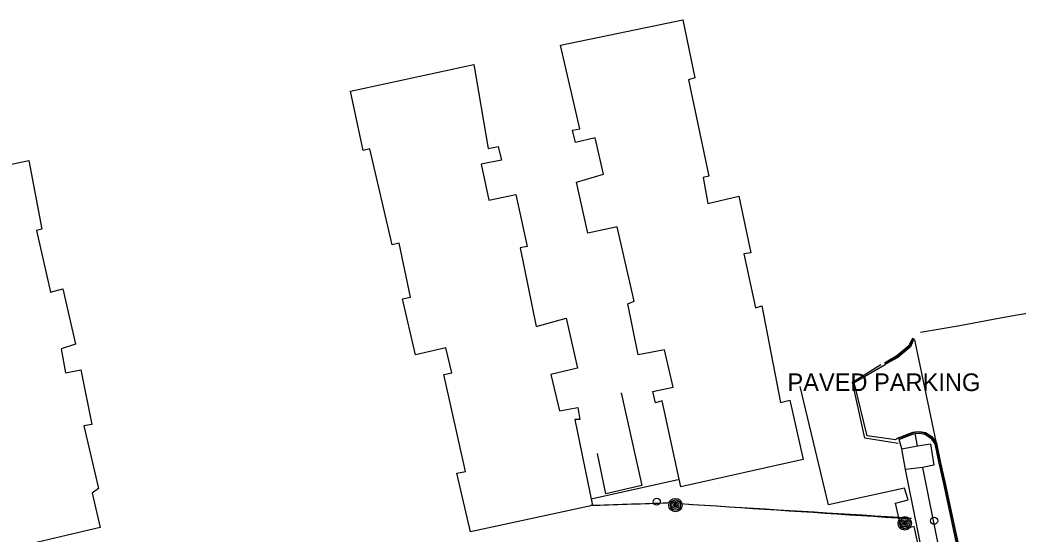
# Model space of a CAD drawing. Extents: x 368532 to 392481, y 10654822 to 10676899.
# Drawn here: x 388656 to 388938.6, y 10655861.9 to 10656007.4 of the extents above; entities that cross this region are included whole.
import ezdxf

# ---------------------------------------------------------------- set-up
doc = ezdxf.new("R2010")
doc.units = 0
for name, color, linetype in [('p_Catenary', 7, 'Continuous'), ('p_dtm sidewalk', 7, 'Continuous'), ('p_dtm slab', 7, 'Continuous'), ('p_road - paved curb', 7, 'Continuous'), ('p_road general road feature', 7, 'Continuous'), ('p_road paint stripe', 7, 'Continuous'), ('p_structure building', 7, 'Continuous'), ('p_structure fence', 7, 'Continuous'), ('p_structure wall', 7, 'Continuous'), ('p_utility general pole', 7, 'Continuous'), ('p_utility guy anchor', 7, 'Continuous')]:
    doc.layers.add(name, color=color, linetype=linetype)

msp = doc.modelspace()

# ---------------------------------------------------------------- linework, layer by layer
at = {"layer": 'p_Catenary'}
for points in [[(388817.66, 10655870.01), (388818.93, 10655870.05), (388820.21, 10655870.09), (388821.49, 10655870.13), (388822.76, 10655870.18), (388824.04, 10655870.22), (388825.31, 10655870.26), (388826.59, 10655870.3), (388827.87, 10655870.35), (388829.14, 10655870.39), (388830.42, 10655870.43), (388831.69, 10655870.47), (388832.97, 10655870.52), (388834.25, 10655870.56), (388835.52, 10655870.6), (388836.8, 10655870.64), (388838.07, 10655870.69), (388839.35, 10655870.73), (388840.63, 10655870.77), (388841.9, 10655870.81)], [(388843.01, 10655870.5), (388846.42, 10655870.28), (388849.84, 10655870.05), (388853.25, 10655869.83), (388856.67, 10655869.6), (388860.09, 10655869.38), (388863.5, 10655869.15), (388866.92, 10655868.93), (388870.33, 10655868.7), (388873.75, 10655868.48), (388877.16, 10655868.25), (388880.58, 10655868.03), (388883.99, 10655867.8), (388887.41, 10655867.58), (388890.82, 10655867.35), (388894.24, 10655867.13), (388897.66, 10655866.9), (388901.07, 10655866.68), (388904.49, 10655866.45), (388907.9, 10655866.23)], [(388843.06, 10655870.48), (388846.5, 10655870.26), (388849.93, 10655870.05), (388853.37, 10655869.84), (388856.81, 10655869.62), (388860.25, 10655869.41), (388863.69, 10655869.2), (388867.13, 10655868.98), (388870.57, 10655868.77), (388874, 10655868.56), (388877.44, 10655868.34), (388880.88, 10655868.13), (388884.32, 10655867.92), (388887.76, 10655867.7), (388891.2, 10655867.49), (388894.63, 10655867.28), (388898.07, 10655867.06), (388901.51, 10655866.85), (388904.95, 10655866.64), (388908.39, 10655866.42)]]:
    msp.add_lwpolyline(points, dxfattribs=at)
at = {"layer": 'p_dtm sidewalk'}
for p, q in [((388910.09, 10655886.87), (388909.52, 10655890.33)), ((388905.72, 10655885.99), (388904.94, 10655888.67)), ((388907.6, 10655875.86), (388906.69, 10655880.13)), ((388911.54, 10655880.7), (388914.07, 10655868.01)), ((388919.33, 10655817.94), (388907.6, 10655875.86)), ((388914.07, 10655868.01), (388924.12, 10655818.89))]:
    msp.add_line(p, q, dxfattribs=at)
at = {"layer": 'p_dtm slab'}
for p, q in [((388826.24, 10655901.9), (388832.06, 10655875.67)), ((388905.72, 10655885.99), (388910.09, 10655886.87)), ((388910.09, 10655886.87), (388913.79, 10655887.4)), ((388913.79, 10655887.4), (388914.73, 10655881.4)), ((388821.87, 10655873.29), (388819.49, 10655884.7)), ((388906.69, 10655880.13), (388905.72, 10655885.99)), ((388914.73, 10655881.4), (388911.54, 10655880.7)), ((388911.54, 10655880.7), (388906.69, 10655880.13)), ((388832.06, 10655875.67), (388821.87, 10655873.29))]:
    msp.add_line(p, q, dxfattribs=at)
at = {"layer": 'p_road - paved curb'}
for p, q in [((388915.5, 10655887.58), (388909.35, 10655916.86)), ((388915.03, 10655887.38), (388916.2, 10655881.93)), ((388915.36, 10655887.52), (388916.54, 10655882.01)), ((388915.5, 10655887.58), (388916.69, 10655882.04)), ((388916.2, 10655881.93), (388917.37, 10655876.59)), ((388916.54, 10655882.01), (388917.71, 10655876.67)), ((388916.69, 10655882.04), (388917.86, 10655876.7)), ((388917.37, 10655876.59), (388918.71, 10655870.42)), ((388917.71, 10655876.67), (388919.05, 10655870.5)), ((388917.86, 10655876.7), (388919.2, 10655870.53)), ((388918.71, 10655870.42), (388919.76, 10655865.56)), ((388919.05, 10655870.5), (388920.1, 10655865.63)), ((388919.2, 10655870.53), (388920.25, 10655865.66)), ((388919.76, 10655865.56), (388921.59, 10655856.95)), ((388920.1, 10655865.63), (388921.93, 10655857.02)), ((388920.25, 10655865.66), (388922.08, 10655857.05))]:
    msp.add_line(p, q, dxfattribs=at)
at = {"layer": 'p_road general road feature'}
for p, q in [((388907.71, 10655915.2), (388904.31, 10655912.31)), ((388908, 10655914.98), (388904.51, 10655912.02)), ((388908.12, 10655914.89), (388904.6, 10655911.9)), ((388908.68, 10655917.35), (388907.71, 10655915.2)), ((388909, 10655917.2), (388908, 10655914.98)), ((388909.14, 10655917.14), (388908.12, 10655914.89)), ((388904.31, 10655912.31), (388901.22, 10655910.56)), ((388904.51, 10655912.02), (388901.4, 10655910.26)), ((388904.6, 10655911.9), (388901.48, 10655910.13)), ((388892.21, 10655904.83), (388901.02, 10655909.84)), ((388901.22, 10655910.56), (388900.75, 10655910.26)), ((388901.4, 10655910.26), (388900.94, 10655909.97)), ((388901.48, 10655910.13), (388901.02, 10655909.84)), ((388895.88, 10655889.71), (388892.21, 10655904.83)), ((388903.93, 10655888.56), (388895.88, 10655889.71)), ((388904.76, 10655889.14), (388907.28, 10655890.13)), ((388904.81, 10655889), (388907.33, 10655889.99)), ((388904.94, 10655888.67), (388907.46, 10655889.66)), ((388907.28, 10655890.13), (388908.95, 10655890.77)), ((388907.33, 10655889.99), (388908.99, 10655890.62)), ((388907.46, 10655889.66), (388909.07, 10655890.28)), ((388908.95, 10655890.77), (388909.47, 10655890.83)), ((388908.99, 10655890.62), (388909.49, 10655890.68)), ((388909.07, 10655890.28), (388909.52, 10655890.33)), ((388909.47, 10655890.83), (388910.8, 10655890.96)), ((388909.49, 10655890.68), (388910.79, 10655890.81)), ((388909.52, 10655890.33), (388910.77, 10655890.45)), ((388910.77, 10655890.45), (388912.25, 10655890.14)), ((388910.79, 10655890.81), (388912.38, 10655890.47)), ((388910.8, 10655890.96), (388912.44, 10655890.61)), ((388912.25, 10655890.14), (388913.84, 10655889.11)), ((388912.38, 10655890.47), (388914.09, 10655889.37)), ((388912.44, 10655890.61), (388914.2, 10655889.48)), ((388914.09, 10655889.37), (388915.36, 10655887.52)), ((388914.2, 10655889.48), (388915.5, 10655887.58)), ((388904.76, 10655889.14), (388903.93, 10655888.56)), ((388913.84, 10655889.11), (388915.03, 10655887.38))]:
    msp.add_line(p, q, dxfattribs=at)
at = {"layer": 'p_road paint stripe'}
for p, q in [((388955.04, 10655926.73), (388938.34, 10655923.84)), ((388938.34, 10655923.84), (388933.05, 10655922.92)), ((388922.14, 10655920.81), (388910.94, 10655918.95)), ((388933.05, 10655922.92), (388922.14, 10655920.81))]:
    msp.add_line(p, q, dxfattribs=at)
at = {"layer": 'p_structure building'}
for points in [[(388877.79, 10655883), (388843.14, 10655875.27), (388837.8, 10655899.64), (388835.92, 10655899), (388835.21, 10655902.23), (388840.98, 10655903.48), (388838.5, 10655914), (388831.02, 10655912.58), (388828.06, 10655927.09), (388829.88, 10655927.86), (388825.12, 10655948.88), (388816.82, 10655947.09), (388813.58, 10655961.51), (388821.18, 10655963.77), (388818.83, 10655974.07), (388813.27, 10655972.76), (388812.43, 10655976.21), (388814.55, 10655976.59), (388809.04, 10656000.26), (388843.64, 10656007.44), (388847.04, 10655991.06), (388845.28, 10655990.49), (388851.08, 10655963.19), (388849.43, 10655962.88), (388850.74, 10655955.48), (388859.58, 10655957.55), (388862.97, 10655941.5), (388860.99, 10655941.19), (388864.26, 10655925.9), (388866.01, 10655926.47), (388871.38, 10655899.15), (388873.95, 10655899.74)], [(388818.14, 10655869.93), (388783.58, 10655862.51), (388779.7, 10655879.16), (388782.11, 10655879.58), (388775.95, 10655907.02), (388778.26, 10655907.48), (388776.6, 10655914.59), (388767.99, 10655912.65), (388764.33, 10655928.51), (388766.59, 10655928.96), (388763.31, 10655944.25), (388761.35, 10655943.8), (388755.05, 10655970.92), (388753.12, 10655970.52), (388749.57, 10655987.27), (388784.45, 10655994.79), (388788.52, 10655971.05), (388791.39, 10655971.6), (388792.29, 10655967.76), (388786.56, 10655966.57), (388788.69, 10655956.43), (388796.39, 10655958.03), (388799.62, 10655943.32), (388797.59, 10655942.95), (388802.12, 10655920.64), (388810.66, 10655923.05), (388813.82, 10655908.81), (388806.34, 10655907.05), (388808.79, 10655896.72), (388813.97, 10655897.68), (388814.5, 10655894.32), (388813.05, 10655894.29)], [(388648.06, 10655856.57), (388625.4, 10655960.62), (388658.42, 10655967.65), (388662.15, 10655948.22), (388660.61, 10655947.83), (388664.57, 10655930.37), (388668.11, 10655931.27), (388671.68, 10655915.64), (388667.63, 10655914.32), (388668.89, 10655907.54), (388673.16, 10655908.41), (388676.33, 10655892.86), (388674.02, 10655892.5), (388678.21, 10655874.74), (388676.42, 10655873.49), (388678.68, 10655863.76)]]:
    msp.add_lwpolyline(points, close=True, dxfattribs=at)
at = {"layer": 'p_structure fence'}
for p, q in [((388884.91, 10655870.11), (388876.93, 10655903.61)), ((388842.69, 10655877.3), (388817.76, 10655871.75)), ((388906.46, 10655874.9), (388884.91, 10655870.11)), ((388907.52, 10655871.53), (388906.46, 10655874.9)), ((388903.87, 10655870.66), (388907.52, 10655871.53)), ((388905.63, 10655863.18), (388903.87, 10655870.66)), ((388909.18, 10655864.03), (388905.63, 10655863.18)), ((388915.88, 10655834.06), (388909.18, 10655864.03))]:
    msp.add_line(p, q, dxfattribs=at)
at = {"layer": 'p_structure wall'}
for p, q in [((388891.71, 10655904.84), (388899.74, 10655909.93)), ((388895.19, 10655889.02), (388891.71, 10655904.84)), ((388904.63, 10655887.55), (388895.19, 10655889.02))]:
    msp.add_line(p, q, dxfattribs=at)
at = {"layer": 'p_utility general pole'}
for centre, radius in [((388841.58, 10655870.08), 1.9), ((388841.58, 10655870.08), 1.44), ((388841.58, 10655870.08), 0.973), ((388841.58, 10655870.08), 0.539), ((388841.58, 10655870.08), 0.192), ((388906.52, 10655864.92), 1.9), ((388906.52, 10655864.92), 1.44), ((388906.52, 10655864.92), 0.973), ((388906.52, 10655864.92), 0.539), ((388906.52, 10655864.92), 0.192)]:
    msp.add_circle(centre, radius, dxfattribs=at)
at = {"layer": 'p_utility guy anchor'}
for centre in [(388836.3, 10655871.03), (388914.85, 10655865.64)]:
    msp.add_circle(centre, 1, dxfattribs=at)

# ---------------------------------------------------------------- texts
at = {"layer": 'p_road general road feature'}
msp.add_text(' PAVED PARKING', height=5, dxfattribs=at).set_placement((388871.45, 10655902.36))

doc.saveas('drawing.dxf')
